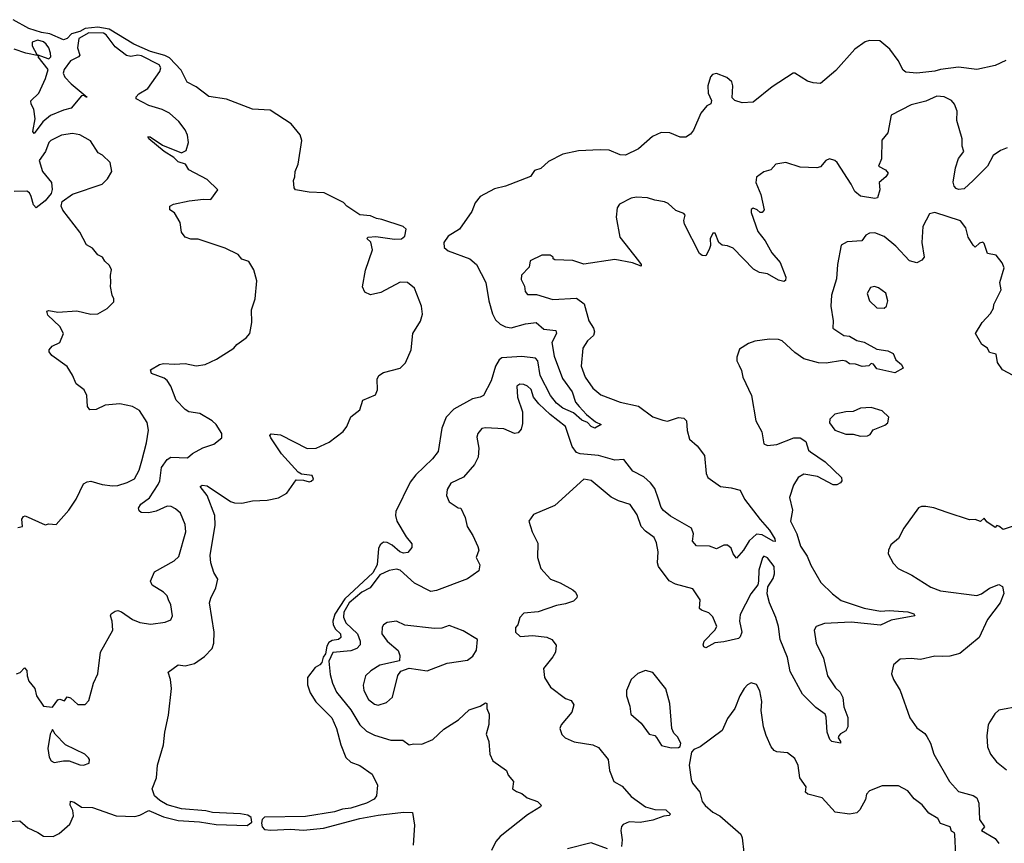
# Model space of a CAD drawing. Extents: x 2293139 to 2515392, y 824115 to 1006937.
# Tile 291 of 417: x 2365045 to 2370456, y 990295 to 994819. Entities that reach past the tile are written whole.
import ezdxf

# ---------------------------------------------------------------- set-up
doc = ezdxf.new("R2010")
doc.units = 0

msp = doc.modelspace()

# ---------------------------------------------------------------- linework, layer by layer
at = {"layer": '0CON10XD'}
for points in [[(2364985, 990413.8), (2365045, 990417.5), (2365090.2, 990380.2), (2365143.8, 990353.8), (2365175, 990333.5), (2365228.3, 990331.7), (2365262, 990348), (2365320.7, 990399.3), (2365340, 990445), (2365337.5, 990475), (2365322.9, 990505), (2365325, 990526.2), (2365345, 990521.2), (2365385, 990493.8), (2365445, 990490.8), (2365575.6, 990445.6), (2365677.8, 990442.2), (2365705, 990449.2), (2365755, 990474.8), (2365835, 990440), (2365915, 990420.2), (2366032.5, 990412.5), (2366125, 990397.7), (2366295, 990392.7), (2366319.8, 990410.2), (2366317, 990437), (2366298.8, 990448.8), (2366257.6, 990457.6), (2366105, 990464.9), (2366067.6, 990472.4), (2365934, 990485), (2365855, 990505.9), (2365815, 990529.3), (2365786.2, 990555), (2365772.5, 990595), (2365796.7, 990655), (2365801.5, 990725), (2365834.8, 990835), (2365842.5, 990905), (2365862.1, 990997.9), (2365879.1, 991145), (2365874.2, 991194.3), (2365860, 991235), (2365915, 991274.3), (2365955, 991269.6), (2366005, 991282.3), (2366059.9, 991320.1), (2366102.2, 991365), (2366111.4, 991395), (2366113.5, 991455), (2366088.4, 991615), (2366095, 991642), (2366122.4, 991697.6), (2366133.8, 991745), (2366112.2, 991782.2), (2366095.4, 991835.4), (2366090.8, 991875), (2366118.5, 992041.5), (2366116.9, 992095), (2366075.4, 992205.4), (2366036.2, 992255), (2366047.7, 992262.3), (2366075, 992258.8), (2366202.8, 992172.8), (2366225, 992165.3), (2366265, 992163.8), (2366325, 992176.9), (2366405, 992180), (2366467.2, 992192.8), (2366512.2, 992217.8), (2366565, 992291.2), (2366605, 992290), (2366635, 992280), (2366646.7, 992283.3), (2366658.8, 992295), (2366652, 992315), (2366593.2, 992323.2), (2366575, 992334), (2366482.9, 992435), (2366425, 992521.2), (2366420, 992535), (2366426.1, 992543.9), (2366479.1, 992539.1), (2366625, 992462.9), (2366675, 992465.6), (2366745, 992499.1), (2366822.6, 992557.4), (2366842.1, 992585), (2366865, 992638.1), (2366914.7, 992675.3), (2366931.2, 992728.8), (2367001.2, 992758.8), (2367011.5, 992785), (2367010, 992845), (2367018.8, 992865), (2367045, 992881.4), (2367135, 992904.6), (2367165.7, 992934.3), (2367196.4, 993005), (2367205.5, 993094.5), (2367247.1, 993162.9), (2367259.2, 993200.8), (2367252.9, 993245), (2367214.6, 993344.6), (2367175.8, 993375.8), (2367135, 993377.7), (2367028.9, 993321.1), (2366973, 993307), (2366942.1, 993322.1), (2366929.1, 993350.9), (2366945, 993442.5), (2366984.3, 993555), (2366975, 993597.5), (2366953, 993617), (2366960, 993625), (2367001.8, 993628.2), (2367105, 993614), (2367144, 993616), (2367160.6, 993629.4), (2367168.6, 993668.6), (2367152.8, 993682.8), (2367035, 993721.3), (2367005, 993725.9), (2366972.2, 993742.2), (2366915, 993747.7), (2366842.7, 993795), (2366825, 993815.5), (2366718, 993868), (2366635, 993871.4), (2366560, 993885), (2366552.7, 993895), (2366550, 993935), (2366557.5, 993955), (2366558.6, 993985), (2366575.6, 994025.6), (2366594.7, 994155), (2366586, 994186), (2366537.3, 994247.3), (2366421.9, 994321.9), (2366325, 994327.6), (2366182.3, 994382.3), (2366085, 994397.3), (2366015, 994450.6), (2365965.9, 994475.9), (2365931.8, 994541.8), (2365868.5, 994608.5), (2365842.9, 994622.9), (2365764.6, 994645), (2365671.3, 994685), (2365536.8, 994766.8), (2365475, 994777.2), (2365405, 994770.2), (2365375, 994754.1), (2365328.9, 994741.1), (2365305, 994715.3), (2365285, 994708.8), (2365211.4, 994741.4), (2365165, 994748.6), (2365095, 994770), (2365008.8, 994818.8)], [(2365027.5, 991225), (2365047.3, 991232.7), (2365071.2, 991258.8), (2365084.1, 991244.1), (2365085.8, 991215), (2365096, 991185), (2365128.8, 991145), (2365136.7, 991105), (2365175, 991047.5), (2365225, 991042.5), (2365255, 991082.5), (2365265, 991086.7), (2365291.7, 991078.3), (2365305, 991100), (2365325, 991093.3), (2365365, 991058), (2365405, 991057.5), (2365425, 991080), (2365450, 991175), (2365474.4, 991225), (2365489.4, 991345), (2365556, 991465), (2365553.3, 991515), (2365543.8, 991545), (2365547.5, 991555), (2365569.3, 991570.7), (2365585, 991573.3), (2365605, 991566), (2365665, 991523.5), (2365705, 991508.1), (2365765, 991499.2), (2365845, 991510), (2365875, 991523.3), (2365883.8, 991545), (2365876, 991605), (2365862.9, 991632.9), (2365855, 991653.3), (2365835, 991674), (2365772.7, 991712.7), (2365764.4, 991735.6), (2365785, 991785.7), (2365893.2, 991846.8), (2365919.7, 991870.3), (2365957.9, 992005), (2365955, 992046.7), (2365928.1, 992108.1), (2365901.9, 992131.9), (2365876.7, 992145), (2365855, 992147.3), (2365795, 992118.4), (2365755, 992110), (2365712.4, 992112.4), (2365701.2, 992121.2), (2365697.9, 992135), (2365711.5, 992158.5), (2365757.9, 992192.1), (2365805.7, 992265), (2365814.8, 992285.2), (2365825, 992360), (2365855, 992403.8), (2365875, 992415.4), (2365967.8, 992412.2), (2365995, 992435.7), (2366052.1, 992467.9), (2366112.7, 992487.3), (2366155, 992522.5), (2366156.2, 992545), (2366124.2, 992595), (2366102.5, 992615), (2366035.3, 992655.3), (2365975, 992665.5), (2365955, 992678.1), (2365905, 992728.9), (2365876.2, 992806.2), (2365856.1, 992836.1), (2365839.8, 992849.8), (2365768.8, 992875), (2365764.2, 992895), (2365812.5, 992925), (2365835, 992930), (2365895, 992926), (2365955, 992930.8), (2366015, 992917.5), (2366065, 992924.4), (2366126.7, 992955), (2366222.5, 993015), (2366237.5, 993035), (2366288.8, 993071.2), (2366310, 993095), (2366320, 993155), (2366318, 993225), (2366339.2, 993285), (2366348.8, 993385), (2366330.8, 993445), (2366305, 993491.2), (2366265, 993503.8), (2366245, 993528.8), (2366175, 993563.8), (2366025, 993614), (2365985, 993614.2), (2365955, 993624), (2365935, 993652.5), (2365926, 993705), (2365895, 993757.5), (2365870, 993775), (2365870, 993795), (2365890, 993805), (2365976.8, 993823.2), (2366055, 993833.8), (2366095, 993832), (2366133.8, 993885), (2366075, 993941.9), (2365975, 993993.5), (2365956.2, 994025), (2365915, 994038), (2365892.1, 994062.1), (2365839.2, 994095), (2365754.4, 994165), (2365750, 994175), (2365762.5, 994175), (2365829.3, 994129.3), (2365935, 994087.1), (2365958.9, 994101.1), (2365973.5, 994145), (2365967.8, 994185), (2365954.5, 994214.5), (2365920, 994260), (2365868.6, 994305), (2365828.8, 994325), (2365755, 994348.2), (2365684.5, 994384.5), (2365685.7, 994395), (2365699.2, 994410.8), (2365749.4, 994440.6), (2365815, 994533.8), (2365820, 994555), (2365811.4, 994571.4), (2365715, 994619.5), (2365695, 994623.1), (2365655, 994616.5), (2365631.9, 994621.9), (2365570.2, 994670.2), (2365521, 994735), (2365505, 994744.3), (2365425, 994746.1), (2365370.6, 994715), (2365362.6, 994665), (2365375.2, 994624.7), (2365367.8, 994615), (2365325, 994593.2), (2365289.7, 994545), (2365283.3, 994525), (2365292.9, 994502.9), (2365326.9, 994466.9), (2365416.2, 994393.8), (2365404, 994395), (2365402.5, 994402.5), (2365385, 994400.6), (2365327.4, 994332.6), (2365285, 994322.2), (2365215, 994292.1), (2365172.1, 994257.9), (2365125, 994193.6), (2365117.9, 994205), (2365130.2, 994275), (2365123.1, 994326.9), (2365107.2, 994355), (2365106.5, 994373.5), (2365150.3, 994415), (2365186, 994495), (2365200.6, 994545), (2365146.7, 994615), (2365150, 994620), (2365078, 994635), (2365015, 994657.6)], [(2365205, 994603.8), (2365215.2, 994614.8), (2365214.7, 994635), (2365205, 994664.5), (2365189.6, 994685), (2365175, 994696.3), (2365145, 994705.8), (2365114, 994696), (2365113.8, 994675), (2365138.3, 994628.3), (2365205, 994603.8)], [(2370074.7, 994535.3), (2369975, 994525.2), (2369915, 994530.5), (2369901, 994541), (2369873.3, 994595), (2369826.7, 994656.7), (2369772.2, 994702.2), (2369715.3, 994704.7), (2369692.1, 994697.9), (2369634, 994656), (2369530.4, 994539.6), (2369445, 994468.8), (2369405, 994471.5), (2369375, 994480.8), (2369305, 994524.8), (2369295, 994525.8), (2369180.7, 994449.3), (2369075, 994365.6), (2369015, 994361.4), (2368975.3, 994375.3), (2368960, 994390), (2368963.8, 994455), (2368957.8, 994477.8), (2368931.6, 994501.6), (2368875, 994523.1), (2368852.6, 994517.4), (2368841.3, 994505), (2368826.3, 994455), (2368829.4, 994415), (2368847.5, 994375), (2368842.5, 994357.5), (2368822, 994345), (2368787.3, 994305), (2368748.8, 994211.2), (2368730.6, 994189.4), (2368706.2, 994173.8), (2368675, 994173.5), (2368618.1, 994198.1), (2368571, 994199), (2368522.4, 994177.6), (2368445, 994108.7), (2368375, 994075.4), (2368345, 994077.3), (2368285, 994101.7), (2368235, 994103.7), (2368115, 994099), (2368030.3, 994079.7), (2367950.9, 994039.1), (2367908.4, 994001.6), (2367875, 993990), (2367851.8, 993958.2), (2367715, 993904.5), (2367655, 993889.6), (2367575, 993847.1), (2367547.6, 993812.4), (2367528.9, 993765), (2367462, 993668), (2367399.5, 993630.5), (2367376.4, 993595), (2367377.8, 993567.8), (2367399.1, 993549.1), (2367518.9, 993505), (2367554.7, 993475), (2367606.4, 993375), (2367623.1, 993275), (2367642.6, 993202.6), (2367659.7, 993169.7), (2367685, 993145.9), (2367715, 993131.2), (2367745, 993126.4), (2367825, 993147.9), (2367882.5, 993155), (2367925, 993118.4), (2367992, 993112), (2367994.7, 993095), (2367968.6, 993045), (2367981.5, 992971.5), (2368028.1, 992848.1), (2368080.8, 992775), (2368098.8, 992718.8), (2368119.2, 992695), (2368160.4, 992650.4), (2368210, 992610), (2368240, 992595), (2368205, 992575.8), (2368185, 992584.3), (2368165.6, 992605.6), (2368135, 992620), (2368088.7, 992658.7), (2368030.6, 992685), (2367995, 992712), (2367961.9, 992755), (2367905, 992864.4), (2367892.4, 992945), (2367879.8, 992959.8), (2367805, 992968.2), (2367695, 992961.5), (2367680.1, 992949.9), (2367659.8, 992915), (2367636.3, 992835), (2367593.8, 992755), (2367575, 992745.2), (2367532.9, 992737.1), (2367429.9, 992680.1), (2367389, 992635), (2367365.2, 992575), (2367343.8, 992446.2), (2367313.9, 992406.1), (2367221.3, 992318.7), (2367191, 992279), (2367111.8, 992118.2), (2367109.5, 992095), (2367117.6, 992065), (2367168.3, 991978.3), (2367199.8, 991939.8), (2367199.4, 991920.6), (2367177.1, 991892.9), (2367155, 991888), (2367134.7, 991895), (2367092.2, 991932.2), (2367065, 991947), (2367045, 991948.9), (2367025.4, 991934.6), (2367017.3, 991915), (2367010.3, 991825), (2366985, 991780.2), (2366832.3, 991637.7), (2366777.1, 991552.9), (2366765.2, 991515), (2366767.1, 991495), (2366780.8, 991470.8), (2366807.9, 991445), (2366810.7, 991425), (2366796.5, 991413.5), (2366762, 991408), (2366743, 991397), (2366732.3, 991377.7), (2366726.4, 991335), (2366713.1, 991316.9), (2366705, 991288.6), (2366694.3, 991275), (2366669.1, 991260.9), (2366625.7, 991205), (2366626.7, 991165), (2366641.8, 991121.8), (2366672.1, 991072.1), (2366759.5, 990985), (2366785.9, 990925.9), (2366809.7, 990835), (2366836.9, 990766.9), (2366865, 990740), (2366915, 990722.7), (2366981.5, 990675), (2367011.4, 990615), (2367005.8, 990555), (2366992.3, 990537.7), (2366951.1, 990515), (2366865, 990487.6), (2366818.1, 990481.9), (2366775, 990467.6), (2366615, 990442.4), (2366390.9, 990439.1), (2366377.8, 990425), (2366374.1, 990405), (2366377, 990385), (2366391.1, 990371.1), (2366425, 990367.4), (2366532.7, 990372.7), (2366605, 990367.7), (2366715, 990378.7), (2366915, 990432), (2367015, 990449.8), (2367155, 990466.8), (2367204, 990464), (2367214.5, 990394.5), (2367206.4, 990285)], [(2370465, 994593.8), (2370405, 994568), (2370305, 994545.8), (2370205, 994558.5), (2370105, 994545.4), (2370074.7, 994535.3)], [(2370472, 994115), (2370435, 994100.9), (2370395, 994072.5), (2370364.5, 994015), (2370285.3, 993934.7), (2370235, 993890.6), (2370203.9, 993886.1), (2370190.9, 993890.9), (2370180, 993905), (2370175.8, 993925.8), (2370187.6, 994005), (2370203.8, 994056.2), (2370234.3, 994095), (2370224, 994124), (2370224.1, 994165), (2370195.2, 994265), (2370196.4, 994316.4), (2370181.5, 994355), (2370165, 994375.5), (2370125, 994394.5), (2370085, 994398.1), (2370025, 994371.1), (2369945, 994350.4), (2369834.4, 994295), (2369815, 994197.5), (2369782.1, 994157.9), (2369780.5, 994055), (2369763.8, 994015), (2369803.6, 993993.6), (2369817.5, 993975), (2369804.2, 993955), (2369767.5, 993925), (2369771.9, 993885), (2369759.5, 993840.5), (2369745, 993836.2), (2369665, 993850), (2369635, 993875.7), (2369615, 993915.8), (2369536.7, 994035), (2369525, 994045.5), (2369495.8, 994054.2), (2369475, 994046), (2369445, 994010), (2369425, 994004.5), (2369335, 994009.1), (2369255, 994033.8), (2369200, 994025), (2369173.3, 993995), (2369135, 993983.8), (2369095, 993953.8), (2369090, 993925), (2369118.2, 993858.2), (2369136.7, 993775), (2369125, 993760), (2369115, 993760), (2369097.5, 993775), (2369075, 993783.3), (2369064.1, 993775.9), (2369065, 993760), (2369102, 993655), (2369141.4, 993605), (2369177.8, 993537.8), (2369224.4, 993485), (2369255.7, 993405), (2369253.8, 993386.2), (2369245, 993380), (2369215, 993388), (2369155, 993422.9), (2369110.7, 993430.7), (2369078, 993448), (2368965, 993564.3), (2368935, 993577.1), (2368905, 993580), (2368886.2, 993595), (2368866.1, 993646.1), (2368853.6, 993646.4), (2368840, 993615), (2368840.7, 993579.3), (2368833.9, 993556.1), (2368815, 993522.5), (2368795, 993523.3), (2368781.2, 993535), (2368697.9, 993695), (2368694.5, 993715.5), (2368702.5, 993745), (2368694.5, 993754.5), (2368650.2, 993770.2), (2368608.5, 993808.5), (2368588.8, 993818.8), (2368535, 993827.1), (2368495, 993840.7), (2368435, 993844.6), (2368405, 993839.4), (2368342, 993805), (2368327.5, 993785), (2368322.9, 993735), (2368342.5, 993625), (2368446.2, 993495), (2368460, 993475), (2368460, 993465), (2368412.7, 993482.7), (2368315, 993502.5), (2368146.1, 993476.1), (2368085, 993496.7), (2367985, 993500), (2367977.5, 993505), (2367977.5, 993515), (2367960, 993525), (2367914.2, 993525.8), (2367850, 993495), (2367845, 993460), (2367803.3, 993415), (2367801.7, 993391.7), (2367820, 993355), (2367822.5, 993325), (2367835, 993308.8), (2367885, 993310), (2367975, 993282.5), (2368105, 993288.6), (2368147.8, 993257.8), (2368171.8, 993165), (2368198.9, 993125), (2368204.5, 993105), (2368197.8, 993085), (2368165, 993054.2), (2368140, 993015), (2368130, 992915), (2368152.5, 992855), (2368195, 992794.4), (2368238.8, 992758.8), (2368345, 992717.5), (2368445.6, 992695.6), (2368525, 992637.5), (2368578.7, 992618.7), (2368605, 992614.4), (2368665, 992632.9), (2368695, 992630.8), (2368710, 992615), (2368713, 992563), (2368726.2, 992515), (2368767.4, 992477.4), (2368807.5, 992425), (2368816.8, 992326.8), (2368827.5, 992305), (2368895.6, 992255.6), (2368955, 992248.1), (2369005, 992233.8), (2369028.8, 992185), (2369113.5, 992073.5), (2369165.8, 992015.8), (2369195, 991968), (2369196.8, 991953.2), (2369185, 991954.5), (2369125, 991989.5), (2369095, 991992.2), (2369053.3, 991956.7), (2369022.5, 991905), (2368985, 991860.8), (2368966.7, 991885), (2368955, 991916), (2368935, 991931.9), (2368915, 991931.9), (2368875, 991912.2), (2368836.7, 991926.7), (2368765, 991929.5), (2368743.3, 991955), (2368748.2, 991995), (2368736.5, 992025), (2368621, 992091), (2368582.3, 992122.3), (2368569.9, 992139.9), (2368555.7, 992185), (2368535, 992244.4), (2368512.3, 992275), (2368475, 992308.2), (2368415, 992339.1), (2368365, 992403.3), (2368315, 992398.5), (2368225.2, 992425.2), (2368125, 992433.6), (2368105, 992441.8), (2368081.9, 992475), (2368043.6, 992585), (2367960.3, 992650.3), (2367898.4, 992708.4), (2367867.8, 992745), (2367855, 992787.5), (2367835, 992806.7), (2367815, 992815.7), (2367793.3, 992816.7), (2367777.5, 992805), (2367780.6, 992745), (2367807.8, 992665), (2367808.7, 992601.3), (2367800, 992570), (2367785, 992550), (2367765, 992545.8), (2367705, 992570.8), (2367605, 992577.5), (2367585, 992572.5), (2367562.5, 992545), (2367556.7, 992525), (2367568.8, 992465), (2367564.2, 992415)], [(2365035, 992030), (2365060, 992035), (2365056.7, 992075), (2365065, 992090), (2365075, 992093.3), (2365185, 992044), (2365205, 992049.2), (2365245, 992046.2), (2365314.5, 992125.5), (2365354.4, 992185), (2365395, 992270), (2365415, 992281.1), (2365435, 992283.3), (2365497.5, 992265), (2365555, 992259.2), (2365585, 992261.1), (2365635, 992276.5), (2365675, 992296), (2365701.5, 992345), (2365715.5, 992395.5), (2365742.7, 992495), (2365752.2, 992565), (2365745.6, 992605.6), (2365703, 992673), (2365665, 992694.2), (2365595, 992708.6), (2365515, 992701.4), (2365465, 992677.1), (2365430, 992675), (2365417.1, 992695), (2365414.3, 992755), (2365399.4, 992785), (2365355, 992819.2), (2365335.4, 992865.4), (2365305, 992914.2), (2365221.2, 992975), (2365206.7, 992995), (2365206.7, 993005), (2365224.2, 993025.8), (2365266.2, 993045), (2365286.2, 993095), (2365265, 993134), (2365200, 993195), (2365195, 993217.5), (2365205, 993221.2), (2365255, 993211.5), (2365359.1, 993219.1), (2365435, 993200.6), (2365475, 993203.8), (2365525, 993233.3), (2365561.7, 993268.3), (2365562.5, 993285), (2365552.5, 993305), (2365543.9, 993353.9), (2365546.7, 993375), (2365543.3, 993415), (2365548.8, 993445), (2365538.8, 993468.8), (2365512.7, 993492.7), (2365500, 993515), (2365475, 993527.5), (2365445, 993563.3), (2365412.7, 993582.7), (2365375, 993652.5), (2365282.4, 993772.4), (2365272.9, 993795), (2365279.2, 993820.8), (2365335, 993860.8), (2365497.5, 993915), (2365526.7, 993945), (2365551.2, 993985), (2365542.5, 994035), (2365500, 994075), (2365477, 994087), (2365433.9, 994153.9), (2365375.9, 994185.9), (2365335, 994192.9), (2365275, 994184.3), (2365216.2, 994155), (2365205.8, 994144.2), (2365187.5, 994095), (2365151.9, 994045), (2365171.1, 993985), (2365220.6, 993925), (2365223, 993887), (2365218, 993865), (2365185.4, 993824.6), (2365135, 993785.8), (2365121.5, 993801.5), (2365107.4, 993847.4), (2365098.2, 993868.2), (2365085, 993877.5), (2365014.7, 993875.3)], [(2370505, 992865.2), (2370445.6, 992895), (2370418.1, 992935), (2370411.2, 992981.2), (2370375, 992991.2), (2370363.3, 993015), (2370333.3, 993035), (2370297.5, 993095), (2370333.8, 993155), (2370380.8, 993205), (2370396, 993235), (2370398.8, 993255), (2370439.2, 993335), (2370432, 993375), (2370455.7, 993455), (2370445, 993484), (2370411.2, 993525), (2370363.8, 993535), (2370345, 993590), (2370337.5, 993597.5), (2370319.3, 993590.7), (2370295, 993570), (2370285, 993580), (2370257.5, 993625), (2370244.3, 993675), (2370214.6, 993714.6), (2370075, 993760), (2370045, 993753.3), (2370007.6, 993682.4), (2370002.5, 993595), (2370015.8, 993515), (2370002.3, 993497.7), (2369975, 993483.3), (2369935, 993494), (2369859.5, 993575), (2369795, 993627.7), (2369745, 993647.9), (2369714.5, 993645.5), (2369695, 993636), (2369672.5, 993605), (2369592.1, 993597.9), (2369559.5, 993580.5), (2369540, 993475), (2369533.8, 993396.2), (2369506.7, 993305), (2369501.8, 993245), (2369515.7, 993165), (2369513.8, 993125), (2369573.3, 993085), (2369605, 993081.4), (2369645, 993056.2), (2369685, 993046.9), (2369755, 993010), (2369815, 992999.4), (2369845.5, 992985.5), (2369860, 992950), (2369891.2, 992925), (2369900, 992905), (2369855, 992880), (2369755, 992901.2), (2369736.4, 992926.4), (2369725, 992930), (2369711.7, 992918.3), (2369675, 992913.1), (2369637.5, 992927.5), (2369605, 992928), (2369585, 992943.3), (2369567.5, 992947.5), (2369477.6, 992932.4), (2369435.6, 992934.4), (2369355, 992956.5), (2369305, 992991.1), (2369235, 993054.3), (2369215, 993061.4), (2369165, 993064.3), (2369085, 993052.5), (2369050.3, 993039.7), (2369000.5, 993009.5), (2368986.2, 992965), (2368986.7, 992945), (2368999.7, 992919.7), (2369012.4, 992892.4), (2369018.9, 992855), (2369067.1, 992755), (2369090.8, 992615), (2369123.8, 992555), (2369135, 992490), (2369155, 992480), (2369205, 992485.6), (2369298.8, 992521.2), (2369335, 992521.2), (2369365, 992502.5), (2369380, 992455), (2369390, 992445), (2369470.9, 992390.9), (2369561.2, 992305), (2369563.3, 992285), (2369555.7, 992274.3), (2369535, 992264), (2369515.8, 992264.2), (2369429.1, 992309.1), (2369355, 992322.9), (2369323.8, 992305), (2369298.3, 992261.7), (2369275.8, 992195), (2369291.9, 992125), (2369281.5, 992065), (2369315.4, 991995.4), (2369336.6, 991926.6), (2369373, 991873), (2369393.3, 991823.3), (2369446.8, 991726.8), (2369511.1, 991665), (2369559.1, 991629.1), (2369686.1, 991586.1), (2369775, 991570.8), (2369824.1, 991574.1), (2369925, 991566.5), (2369958.8, 991555), (2369963.8, 991545), (2369835, 991520.9), (2369775, 991493.5), (2369615, 991508.9), (2369468, 991502), (2369422.5, 991485), (2369411.1, 991465), (2369421.8, 991395), (2369462.3, 991312.3), (2369483.5, 991215), (2369529.1, 991149.1), (2369554.3, 991125), (2369568.9, 991095), (2369574.5, 991044.5), (2369596.4, 990986.4), (2369596.9, 990935), (2369585, 990912), (2369555, 990896.2), (2369546, 990885), (2369543.8, 990875), (2369556, 990855), (2369555.7, 990844.3), (2369507.5, 990855), (2369497.5, 990865), (2369482.5, 990905), (2369477.3, 990987.3), (2369471.2, 991005), (2369420.5, 991040.5), (2369347.5, 991115), (2369279.4, 991239.4), (2369264.3, 991315), (2369224.8, 991415), (2369215.2, 991485), (2369201.2, 991535), (2369165.3, 991615), (2369152.5, 991665), (2369155.6, 991704.4), (2369185, 991750), (2369193.3, 991775), (2369190.4, 991815), (2369155, 991863.1), (2369135, 991872.9), (2369127.2, 991862.8), (2369107.3, 991795), (2369105.7, 991735), (2369100.8, 991715), (2369062.9, 991665), (2369005, 991552), (2369000.4, 991515), (2369013.3, 991455), (2369005, 991428.8), (2368995, 991420), (2368915, 991400.9), (2368865, 991396.9), (2368815, 991369.2), (2368805, 991373.3), (2368800.6, 991385), (2368805.7, 991405), (2368865.6, 991465), (2368876.7, 991485), (2368855, 991538), (2368831.5, 991561.5), (2368792.5, 991575), (2368781.2, 991585), (2368785, 991632.5), (2368745, 991692.5), (2368648.7, 991718.7), (2368615, 991736), (2368555.8, 991815), (2368550.8, 991835), (2368553.6, 991895), (2368544.5, 991945), (2368531.9, 991975), (2368485, 992008.5), (2368460, 992035), (2368438.8, 992098.8), (2368399.2, 992155), (2368335, 992175.6), (2368295, 992196.9), (2368185, 992287.8), (2368145, 992295.6), (2367985, 992151.1), (2367869.3, 992100.7), (2367843.8, 992065), (2367861.2, 992005), (2367892.7, 991942.7), (2367890, 991865), (2367908.9, 991805), (2367962.5, 991745), (2368015, 991726.5), (2368085, 991687.1), (2368099.2, 991675), (2368108.8, 991655), (2368107.3, 991642.7), (2368088.8, 991625), (2368045, 991609.5), (2367995, 991601.5), (2367894.3, 991565.7), (2367815, 991558.8), (2367793.8, 991535), (2367782.5, 991495), (2367770.5, 991479.5), (2367768.8, 991455), (2367795, 991430), (2367865.7, 991435.7), (2367942.3, 991427.7), (2367970, 991415), (2367993.9, 991383.9), (2367989.2, 991345), (2367975, 991320), (2367922.9, 991255), (2367928.6, 991205), (2367962, 991152), (2368045, 991090), (2368075, 991080), (2368090, 991055), (2368078.8, 991015), (2368020, 990945), (2368012.5, 990925), (2368025, 990892.5), (2368042.5, 990875), (2368093, 990853), (2368195, 990835.6), (2368225, 990822), (2368279.2, 990755), (2368286, 990695), (2368310.8, 990635), (2368355, 990609.2), (2368405, 990551.1), (2368484, 990495), (2368535, 990481.2), (2368595, 990477.9), (2368622, 990455), (2368615, 990448), (2368585, 990444.5), (2368525, 990422.3), (2368455, 990409.2), (2368395, 990412.2), (2368361.1, 990398.9), (2368351.9, 990388.1), (2368348.6, 990365), (2368355.8, 990314.2), (2368352.3, 990277.7)], [(2369795, 993234.4), (2369808.6, 993245), (2369815.7, 993275), (2369805, 993316.2), (2369765, 993345.7), (2369742.7, 993352.7), (2369721.3, 993348.7), (2369701.9, 993315), (2369714.6, 993274.6), (2369755, 993236), (2369795, 993234.4)], [(2369665, 992530.7), (2369705, 992532.6), (2369719.4, 992540.6), (2369735, 992566), (2369799.1, 992590.9), (2369816, 992605), (2369820.8, 992635), (2369785, 992670), (2369725, 992688.2), (2369665, 992685.6), (2369625, 992665.8), (2369585, 992664.4), (2369525, 992651.4), (2369497.1, 992625), (2369495.8, 992605), (2369525, 992563.8), (2369585, 992541.9), (2369625, 992542.2), (2369665, 992530.7)], [(2367564.2, 992415), (2367543.6, 992376.4), (2367483.6, 992306.4), (2367415, 992273.8), (2367395, 992237.5), (2367390, 992205), (2367405, 992170), (2367455, 992137.5), (2367470, 992135), (2367492.5, 992085), (2367504, 992035), (2367535.6, 991985), (2367562, 991925), (2367568, 991905), (2367552.9, 991865), (2367574.2, 991825), (2367568.1, 991791.9), (2367505, 991747.1), (2367335, 991683.1), (2367305, 991677.5), (2367215, 991723.5), (2367135, 991794.6), (2367115, 991800.9), (2367075, 991793.8), (2367025, 991770.4), (2366971, 991699), (2366925, 991674.8), (2366855, 991616), (2366826.1, 991565), (2366823.7, 991536.3), (2366837.6, 991505), (2366900.8, 991445), (2366916.9, 991405), (2366916, 991385), (2366897.3, 991365), (2366865, 991352), (2366765, 991342.9), (2366743.1, 991295), (2366751.7, 991221.7), (2366763.8, 991175), (2366786.2, 991125), (2366865, 991028.7), (2366915, 990946.1), (2366951.7, 990911.7), (2366995, 990888.9), (2367085, 990862.2), (2367150.6, 990860.6), (2367185, 990836.2), (2367208.3, 990841.7), (2367255, 990838.9), (2367314.7, 990865.3), (2367375, 990922.5), (2367456.4, 990973.6), (2367515, 991027.5), (2367575, 991048.6), (2367605, 991066.2), (2367613, 991063), (2367612, 991035), (2367625.6, 991005), (2367622.5, 990947.5), (2367608.6, 990895), (2367624, 990855), (2367629.4, 990785), (2367645, 990748.8), (2367720, 990695), (2367729.3, 990669.3), (2367758.8, 990635), (2367753.8, 990595), (2367775, 990579.2), (2367805, 990568.6), (2367833.8, 990543.8), (2367891.2, 990525), (2367910, 990505), (2367906.7, 990495), (2367835, 990451.1), (2367685, 990333.1), (2367661.9, 990305), (2367638.6, 990255)], [(2370526.4, 992043.6), (2370448.8, 992018.8), (2370425, 992037.5), (2370415, 992040), (2370405, 992030), (2370360.8, 992060.8), (2370345, 992080), (2370325, 992062.5), (2370295, 992073.8), (2370265, 992072), (2370142.2, 992112.2), (2370068.3, 992138.3), (2370025, 992145.8), (2370000, 992145), (2369985, 992136.7), (2369904, 992025), (2369875, 991970), (2369832, 991935), (2369818.8, 991905), (2369818, 991885), (2369844.5, 991834.5), (2369873.3, 991805), (2369947.7, 991767.7), (2370052.6, 991702.6), (2370105, 991682.2), (2370305, 991656.8), (2370330.8, 991665), (2370375, 991695.5), (2370425, 991717.1), (2370445.8, 991705), (2370452.7, 991667.3), (2370433.6, 991616.4), (2370364.2, 991525), (2370318, 991425), (2370212, 991338), (2370157.5, 991322.5), (2370115, 991321.1), (2370075, 991322.5), (2369995, 991304.2), (2369945, 991309.2), (2369884.3, 991305.7), (2369846.7, 991275), (2369836.7, 991225), (2369846.2, 991195), (2369884.2, 991135), (2369937.5, 990985), (2369975, 990930), (2370018.3, 990898.3), (2370030.9, 990880.9), (2370050.6, 990845), (2370069.4, 990785), (2370154.6, 990634.6), (2370205, 990580), (2370285, 990556.7), (2370304.6, 990544.6), (2370315.4, 990515), (2370320, 990425), (2370346.7, 990385), (2370330, 990365), (2370405, 990320.8), (2370425, 990293.8)], [(2367015, 991054.4), (2367061.4, 991068.6), (2367093.1, 991096.9), (2367123.7, 991216.3), (2367139.3, 991240.7), (2367185, 991256.7), (2367285, 991242.5), (2367395, 991284.3), (2367505, 991301.2), (2367535, 991323.3), (2367556.2, 991355), (2367560, 991415), (2367482.4, 991462.4), (2367405, 991490.8), (2367365, 991475.7), (2367325, 991474.4), (2367162.2, 991492.2), (2367115, 991515.6), (2367065, 991508.6), (2367044.5, 991495.5), (2367037, 991483), (2367035.7, 991445), (2367065, 991404.3), (2367125, 991353.3), (2367133.9, 991326.1), (2367132.5, 991297.5), (2367025, 991272.9), (2366975, 991242.5), (2366946, 991215), (2366932.7, 991162.7), (2366935.6, 991135), (2366962.2, 991085), (2366995, 991058.6), (2367015, 991054.4)], [(2368625, 990818.8), (2368665, 990821.2), (2368675, 990827.5), (2368677.5, 990845), (2368659.1, 990879.1), (2368639.1, 990899.1), (2368628.6, 990925), (2368617, 991063), (2368595, 991142.5), (2368525, 991233.3), (2368485, 991243.8), (2368441.7, 991228.3), (2368406, 991195), (2368380, 991135), (2368380, 991105), (2368397.9, 991047.9), (2368404.2, 991005), (2368461.2, 990955), (2368505, 990893.8), (2368535, 990886.7), (2368545, 990876.7), (2368572.1, 990832.1), (2368625, 990818.8)], [(2370190, 990230), (2370183.9, 990343.9), (2370181.7, 990351.7), (2370165, 990361.2), (2370159.2, 990385), (2370104.4, 990404.4), (2370091.2, 990431.2), (2370040.8, 990460.8), (2370005, 990505.4), (2369959.8, 990539.8), (2369925, 990583.1), (2369875, 990610.5), (2369785, 990610), (2369715, 990582.5), (2369697.8, 990565), (2369693.3, 990535), (2369662, 990478), (2369645, 990461.5), (2369605, 990455.4), (2369526.6, 990466.6), (2369454.2, 990545), (2369376.2, 990565), (2369363.8, 990575), (2369367.5, 990605), (2369331.9, 990655), (2369323.1, 990723.1), (2369305, 990761.2), (2369265, 990791.4), (2369205, 990798.1), (2369190.8, 990805), (2369174.4, 990825), (2369147, 990887), (2369132.2, 990935), (2369120, 991025), (2369124.1, 991074.1), (2369112.7, 991132.7), (2369095, 991166.7), (2369065, 991176.7), (2369045, 991166.2), (2369026, 991145), (2369002, 991105), (2368974.4, 991035), (2368935, 990980), (2368906, 990914), (2368784.5, 990825.5), (2368749.5, 990810.5), (2368736.7, 990795), (2368724.2, 990725), (2368734.3, 990645), (2368742.5, 990625), (2368782.5, 990575), (2368796, 990525), (2368812.4, 990502.4), (2368855, 990465.6), (2368892, 990445), (2369007.5, 990345), (2369015.5, 990325.5), (2369024, 990245)], [(2370545, 991048), (2370425, 991026), (2370403.2, 991006.8), (2370377.3, 990962.7), (2370368, 990945), (2370360, 990885), (2370364, 990825), (2370380, 990785), (2370413, 990743), (2370468, 990698)], [(2365395, 990724.3), (2365426.7, 990735), (2365428.8, 990755), (2365423.3, 990765), (2365403.3, 990785), (2365295.9, 990835.9), (2365240, 990895), (2365225, 990920), (2365212.5, 990895), (2365200, 990815), (2365207.7, 990767.7), (2365218.3, 990748.3), (2365235, 990738.8), (2365285, 990748), (2365317.3, 990747.3), (2365375.8, 990725.8), (2365395, 990724.3)], [(2368274.4, 990264.4), (2368185, 990297.1), (2368055, 990264.5)]]:
    msp.add_lwpolyline(points, dxfattribs=at)

doc.saveas('drawing.dxf')
